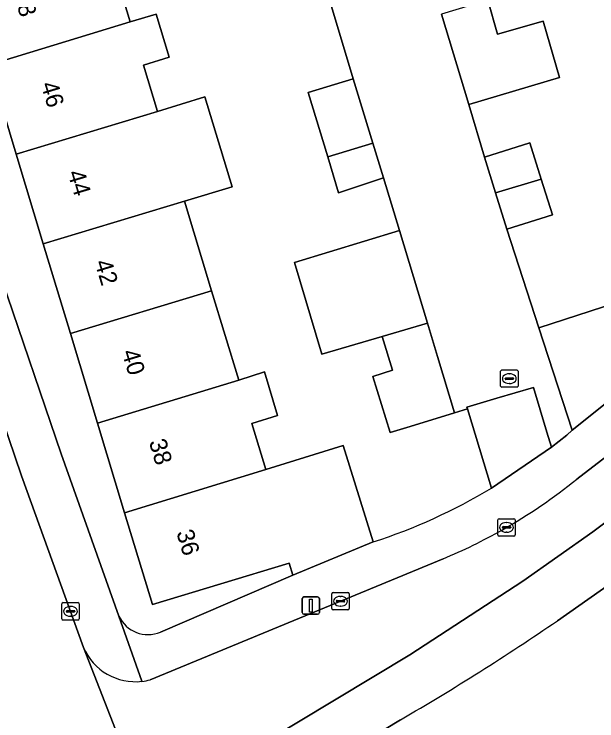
# Model space of a CAD drawing. Extents: x 157767 to 159172, y 387839 to 389425.
# Drawn here: x 158510.66 to 158544.29, y 388390.57 to 388431.32 of the extents above; entities that cross this region are included whole.
import ezdxf

# ---------------------------------------------------------------- set-up
doc = ezdxf.new("R2010")
doc.units = 0
for name, color, linetype in [('IMGEO_Erf', 7, 'Continuous'), ('IMGEO_Fietspad_gesloten', 7, 'Continuous'), ('IMGEO_Groenvoorziening', 7, 'Continuous'), ('IMGEO_Kolk', 7, 'Continuous'), ('IMGEO_Lichtmast', 7, 'Continuous'), ('IMGEO_Muur', 7, 'Continuous'), ('IMGEO_Pand', 7, 'Continuous'), ('IMGEO_Pand_nummerreeks', 7, 'Continuous'), ('IMGEO_Rijbaan_lokaal_open', 7, 'Continuous'), ('IMGEO_Rioolput', 7, 'Continuous'), ('IMGEO_Voetpad_open', 7, 'Continuous')]:
    doc.layers.add(name, color=color, linetype=linetype)

msp = doc.modelspace()

# ---------------------------------------------------------------- linework, layer by layer
at = {"layer": 'IMGEO_Erf'}
for points in [[(158537.993, 388432.125), (158538.549, 388430.159), (158541.196, 388430.907), (158542.133, 388427.673), (158536.902, 388426.102), (158537.807, 388423.081), (158540.419, 388423.905), (158541.079, 388421.808), (158541.728, 388419.744), (158539.099, 388418.914), (158540.951, 388413.222), (158546.867, 388415.146), (158548.773, 388412.037), (158551.056, 388413.805), (158569.875, 388428.384), (158559.44, 388462.588)], [(158515.806, 388436.036), (158517.367, 388430.87), (158518.851, 388431.319)], [(158519.106, 388395.69), (158526.739, 388398.965), (158526.527, 388399.663), (158518.641, 388397.271), (158517.04, 388402.557), (158515.473, 388407.735), (158513.908, 388412.902), (158512.344, 388418.069), (158510.779, 388423.237), (158509.215, 388428.404), (158507.65, 388433.572)], [(158538.213, 388403.994), (158536.827, 388408.553), (158536.082, 388408.326), (158533.514, 388407.547), (158532.372, 388407.191), (158531.363, 388410.427), (158532.505, 388410.783), (158531.896, 388412.736), (158528.414, 388411.707), (158526.849, 388417.005), (158532.893, 388418.838), (158531.971, 388421.879), (158529.391, 388421.014), (158528.762, 388423.082), (158527.629, 388426.804), (158530.236, 388427.595), (158528.867, 388432.156)], [(158518.851, 388431.319), (158519.605, 388428.829), (158518.12, 388428.379), (158518.928, 388425.704), (158521.674, 388426.548), (158523.243, 388421.371), (158520.489, 388420.537), (158522.05, 388415.371), (158523.626, 388410.21), (158525.103, 388410.684), (158525.864, 388408.169), (158524.38, 388407.72), (158525.187, 388405.054), (158529.658, 388406.443), (158531.387, 388400.882)], [(158509.976, 388415.969), (158513.383, 388405.964), (158516.71, 388396.61)]]:
    msp.add_lwpolyline(points, dxfattribs=at)
for centre, radius, start, end in [((158521.145, 388432.389), 33.13, 288.0075, 301.0094), ((158518.387, 388397.398), 1.853, 205.1631, 292.826)]:
    msp.add_arc(centre, radius, start, end, dxfattribs=at)
at = {"layer": 'IMGEO_Fietspad_gesloten'}
for points in [[(158520.642, 388386.656), (158533.491, 388394.369), (158540.023, 388398.619), (158544.054, 388401.469), (158545.756, 388402.727), (158556.877, 388411.353), (158604.077, 388448.361), (158612.35, 388454.746)], [(158607.672, 388454.811), (158547.311, 388407.72), (158543.134, 388404.513)], [(158535.415, 388399.907), (158518.519, 388392.939)], [(158514.663, 388394.802), (158519.147, 388383.327)]]:
    msp.add_lwpolyline(points, dxfattribs=at)
for centre, radius, start, end in [((158523.283, 388429.022), 31.54, 299.5744, 309.0069), ((158523.296, 388428.963), 31.482, 292.6403, 299.6054), ((158517.662, 388396.089), 3.264, 203.2253, 276.6255), ((158517.67, 388396.07), 3.245, 276.5307, 285.1695)]:
    msp.add_arc(centre, radius, start, end, dxfattribs=at)
at = {"layer": 'IMGEO_Groenvoorziening'}
for points in [[(158530.768, 388363.248), (158543.035, 388340.593), (158549.535, 388344.602), (158567.494, 388355.736), (158571.846, 388358.513), (158569.211, 388362.815), (158578.473, 388368.741), (158565.751, 388389.116), (158563.588, 388392.373), (158555.102, 388405.937), (158555.065, 388406.169), (158549.599, 388401.902), (158546.429, 388399.427), (158542.011, 388396.34)], [(158532.969, 388390.628), (158523.564, 388384.954)]]:
    msp.add_lwpolyline(points, dxfattribs=at)
msp.add_arc((158457.737, 388519.732), 149.425, 300.23045, 304.33228, dxfattribs=at)
at = {"layer": 'IMGEO_Kolk'}
for p, q in [((158538.58, 388401.298), (158538.58, 388402.15)), ((158538.655, 388402.224), (158539.507, 388402.224)), ((158539.068, 388402.004), (158539.093, 388402.004)), ((158539.581, 388402.15), (158539.581, 388401.298)), ((158538.839, 388401.718), (158538.839, 388401.73)), ((158539.277, 388401.681), (158538.879, 388401.681)), ((158538.882, 388401.767), (158539.28, 388401.767)), ((158539.323, 388401.73), (158539.323, 388401.718)), ((158539.507, 388401.224), (158538.655, 388401.224)), ((158539.091, 388401.444), (158539.066, 388401.444)), ((158528.996, 388397.04), (158528.996, 388397.892)), ((158529.071, 388397.966), (158529.923, 388397.966)), ((158529.997, 388397.892), (158529.997, 388397.04)), ((158529.255, 388397.46), (158529.255, 388397.472)), ((158529.693, 388397.423), (158529.295, 388397.423)), ((158529.298, 388397.509), (158529.696, 388397.509)), ((158529.484, 388397.746), (158529.509, 388397.746)), ((158529.739, 388397.472), (158529.739, 388397.46)), ((158513.421, 388396.457), (158513.421, 388397.309)), ((158513.496, 388397.383), (158514.348, 388397.383)), ((158513.909, 388397.163), (158513.934, 388397.163)), ((158514.422, 388397.309), (158514.422, 388396.457)), ((158529.507, 388397.186), (158529.482, 388397.186)), ((158513.68, 388396.877), (158513.68, 388396.889)), ((158514.118, 388396.84), (158513.72, 388396.84)), ((158513.723, 388396.926), (158514.121, 388396.926)), ((158513.932, 388396.603), (158513.907, 388396.603)), ((158514.164, 388396.889), (158514.164, 388396.877)), ((158529.923, 388396.966), (158529.071, 388396.966)), ((158514.348, 388396.383), (158513.496, 388396.383))]:
    msp.add_line(p, q, dxfattribs=at)
for points in [[(158538.58, 388401.298), (158538.58, 388402.15)], [(158538.655, 388402.224), (158539.507, 388402.224)], [(158539.581, 388402.15), (158539.581, 388401.298)], [(158539.507, 388401.224), (158538.655, 388401.224)], [(158528.996, 388397.04), (158528.996, 388397.892)], [(158529.071, 388397.966), (158529.923, 388397.966)], [(158529.997, 388397.892), (158529.997, 388397.04)], [(158513.421, 388396.457), (158513.421, 388397.309)], [(158513.496, 388397.383), (158514.348, 388397.383)], [(158514.422, 388397.309), (158514.422, 388396.457)], [(158529.923, 388396.966), (158529.071, 388396.966)], [(158514.348, 388396.383), (158513.496, 388396.383)]]:
    msp.add_lwpolyline(points, dxfattribs=at)
for centre, radius, start, end in [((158538.657, 388402.148), 0.0765, 91.552, 178.448), ((158538.657, 388402.148), 0.0765, 91.552, 178.448), ((158539.505, 388402.148), 0.0765, 1.552, 88.448), ((158539.505, 388402.148), 0.0765, 1.552, 88.448), ((158538.879, 388401.727), 0.0403, 85.8775, 175.7526), ((158538.876, 388401.717), 0.0366, 178.938, 274.7102), ((158539.28, 388401.724), 0.043, 264.8664, 352.4533), ((158539.284, 388401.729), 0.0386, 1.7309, 96.639), ((158538.657, 388401.3), 0.0765, 181.552, 268.448), ((158538.657, 388401.3), 0.0765, 181.552, 268.448), ((158539.505, 388401.3), 0.0765, 271.552, 358.448), ((158539.505, 388401.3), 0.0765, 271.552, 358.448), ((158529.073, 388397.89), 0.0765, 91.552, 178.448), ((158529.073, 388397.89), 0.0765, 91.552, 178.448), ((158529.921, 388397.89), 0.0765, 1.552, 88.448), ((158529.921, 388397.89), 0.0765, 1.552, 88.448), ((158529.295, 388397.469), 0.0403, 85.8775, 175.7526), ((158529.292, 388397.459), 0.0366, 178.938, 274.7102), ((158529.696, 388397.466), 0.043, 264.8664, 352.4533), ((158529.7, 388397.471), 0.0386, 1.7309, 96.639), ((158513.498, 388397.307), 0.0765, 91.552, 178.448), ((158513.498, 388397.307), 0.0765, 91.552, 178.448), ((158514.346, 388397.307), 0.0765, 1.552, 88.448), ((158514.346, 388397.307), 0.0765, 1.552, 88.448), ((158529.073, 388397.042), 0.0765, 181.552, 268.448), ((158529.073, 388397.042), 0.0765, 181.552, 268.448), ((158529.921, 388397.042), 0.0765, 271.552, 358.448), ((158529.921, 388397.042), 0.0765, 271.552, 358.448), ((158513.72, 388396.886), 0.0403, 85.8775, 175.7526), ((158513.717, 388396.876), 0.0366, 178.938, 274.7102), ((158514.121, 388396.883), 0.043, 264.8664, 352.4533), ((158514.125, 388396.888), 0.0386, 1.7309, 96.639), ((158513.498, 388396.459), 0.0765, 181.552, 268.448), ((158513.498, 388396.459), 0.0765, 181.552, 268.448), ((158514.346, 388396.459), 0.0765, 271.552, 358.448), ((158514.346, 388396.459), 0.0765, 271.552, 358.448)]:
    msp.add_arc(centre, radius, start, end, dxfattribs=at)
for centre, major_axis, ratio, start_param, end_param in [((158539.067, 388401.724), (-0.387, 0.002), 0.722429, 4.712389, 7.853982), ((158539.092, 388401.724), (-0.39, 0.002), 0.717154, 1.570796, 4.712389), ((158529.483, 388397.466), (-0.387, 0.002), 0.722429, 4.712389, 7.853982), ((158529.508, 388397.466), (-0.39, 0.002), 0.717154, 1.570796, 4.712389), ((158513.908, 388396.883), (-0.387, 0.002), 0.722429, 4.712389, 7.853982), ((158513.933, 388396.883), (-0.39, 0.002), 0.717154, 1.570796, 4.712389)]:
    msp.add_ellipse(centre, major_axis=major_axis, ratio=ratio, start_param=start_param, end_param=end_param, dxfattribs=at)
at = {"layer": 'IMGEO_Lichtmast'}
for p, q in [((158527.287, 388396.818), (158527.287, 388397.618)), ((158527.287, 388397.618), (158527.287, 388396.818)), ((158527.387, 388397.718), (158528.177, 388397.718)), ((158528.177, 388397.718), (158527.387, 388397.718)), ((158528.277, 388397.618), (158528.277, 388396.818)), ((158528.277, 388396.818), (158528.277, 388397.618)), ((158528.177, 388396.718), (158527.387, 388396.718)), ((158527.387, 388396.718), (158528.177, 388396.718))]:
    msp.add_line(p, q, dxfattribs=at)
msp.add_lwpolyline([(158527.707, 388397.593), (158527.857, 388397.593), (158527.857, 388396.843), (158527.707, 388396.843), (158527.707, 388397.593)], dxfattribs=at)
for centre, start, end in [((158527.387, 388397.618), 90, 180), ((158527.387, 388397.618), 90, 180), ((158528.177, 388397.618), 0, 90), ((158528.177, 388397.618), 360, 90), ((158527.387, 388396.818), 180, 270), ((158527.387, 388396.818), 180, 270), ((158528.177, 388396.818), 270, 0), ((158528.177, 388396.818), 270, 0)]:
    msp.add_arc(centre, 0.1, start, end, dxfattribs=at)
at = {"layer": 'IMGEO_Muur'}
msp.add_arc((158521.145, 388432.389), 33.13, 288.0075, 301.0094, dxfattribs=at)
at = {"layer": 'IMGEO_Pand'}
for points in [[(158509.215, 388428.404), (158517.367, 388430.87), (158515.806, 388436.036), (158507.65, 388433.572)], [(158537.993, 388432.125), (158535.334, 388431.321), (158536.902, 388426.102), (158542.133, 388427.673), (158541.196, 388430.907), (158538.549, 388430.159)], [(158509.215, 388428.404), (158510.779, 388423.237), (158518.928, 388425.704), (158518.12, 388428.379), (158519.605, 388428.829), (158518.851, 388431.319), (158517.367, 388430.87)], [(158530.236, 388427.595), (158527.629, 388426.804), (158528.762, 388423.082), (158531.363, 388423.882)], [(158510.779, 388423.237), (158512.344, 388418.069), (158520.489, 388420.537), (158523.243, 388421.371), (158521.674, 388426.548), (158518.928, 388425.704)], [(158538.45, 388421.007), (158541.079, 388421.808), (158540.419, 388423.905), (158537.807, 388423.081)], [(158528.762, 388423.082), (158529.391, 388421.014), (158531.971, 388421.879), (158531.363, 388423.882)], [(158538.45, 388421.007), (158539.099, 388418.914), (158541.728, 388419.744), (158541.079, 388421.808)], [(158522.05, 388415.371), (158520.489, 388420.537), (158512.344, 388418.069), (158513.908, 388412.902)], [(158532.893, 388418.838), (158526.849, 388417.005), (158528.414, 388411.707), (158531.896, 388412.736), (158534.511, 388413.505)], [(158522.05, 388415.371), (158513.908, 388412.902), (158515.473, 388407.735), (158523.626, 388410.21)], [(158542.868, 388407.325), (158548.773, 388412.037), (158546.867, 388415.146), (158540.951, 388413.222)], [(158534.511, 388413.505), (158531.896, 388412.736), (158532.505, 388410.783), (158531.363, 388410.427), (158532.372, 388407.191), (158533.514, 388407.547), (158536.082, 388408.326), (158535.098, 388411.569)], [(158525.187, 388405.054), (158524.38, 388407.72), (158525.864, 388408.169), (158525.103, 388410.684), (158523.626, 388410.21), (158515.473, 388407.735), (158517.04, 388402.557)], [(158541.41, 388407.221), (158540.629, 388409.797), (158538.513, 388409.17), (158536.794, 388408.661), (158536.827, 388408.553), (158538.213, 388403.994), (158541.675, 388406.347)], [(158525.187, 388405.054), (158517.04, 388402.557), (158518.641, 388397.271), (158526.527, 388399.663), (158526.739, 388398.965), (158531.387, 388400.882), (158529.658, 388406.443)]]:
    msp.add_lwpolyline(points, close=True, dxfattribs=at)
at = {"layer": 'IMGEO_Rijbaan_lokaal_open'}
for points in [[(158528.867, 388432.156), (158530.236, 388427.595), (158531.363, 388423.882), (158531.971, 388421.879), (158532.893, 388418.838), (158534.511, 388413.505), (158535.098, 388411.569), (158536.082, 388408.326), (158536.827, 388408.553), (158536.794, 388408.661), (158538.513, 388409.17), (158540.629, 388409.797), (158541.41, 388407.221), (158541.675, 388406.347), (158542.555, 388407.045), (158542.868, 388407.325), (158540.951, 388413.222), (158539.099, 388418.914), (158538.45, 388421.007), (158537.807, 388423.081), (158536.902, 388426.102), (158535.334, 388431.321)], [(158524.959, 388369.576), (158520.52, 388379.92), (158519.147, 388383.327), (158514.663, 388394.802), (158511.08, 388404.7), (158508.046, 388413.599)]]:
    msp.add_lwpolyline(points, dxfattribs=at)
at = {"layer": 'IMGEO_Rioolput'}
for p, q in [((158538.74, 388409.874), (158538.74, 388410.726)), ((158538.815, 388410.8), (158539.667, 388410.8)), ((158539.228, 388410.58), (158539.253, 388410.58)), ((158539.741, 388410.726), (158539.741, 388409.874)), ((158538.999, 388410.294), (158538.999, 388410.306)), ((158539.437, 388410.257), (158539.039, 388410.257)), ((158539.042, 388410.343), (158539.44, 388410.343)), ((158539.483, 388410.306), (158539.483, 388410.294)), ((158539.667, 388409.8), (158538.815, 388409.8)), ((158539.251, 388410.02), (158539.226, 388410.02))]:
    msp.add_line(p, q, dxfattribs=at)
for points in [[(158538.74, 388409.874), (158538.74, 388410.726)], [(158538.815, 388410.8), (158539.667, 388410.8)], [(158539.741, 388410.726), (158539.741, 388409.874)], [(158539.667, 388409.8), (158538.815, 388409.8)]]:
    msp.add_lwpolyline(points, dxfattribs=at)
for centre, radius, start, end in [((158538.817, 388410.724), 0.0765, 91.552, 178.448), ((158538.817, 388410.724), 0.0765, 91.552, 178.448), ((158539.665, 388410.724), 0.0765, 1.552, 88.448), ((158539.665, 388410.724), 0.0765, 1.552, 88.448), ((158539.039, 388410.303), 0.0403, 85.8775, 175.7526), ((158539.036, 388410.293), 0.0366, 178.938, 274.7102), ((158539.44, 388410.3), 0.043, 264.8664, 352.4533), ((158539.444, 388410.305), 0.0386, 1.7309, 96.639), ((158538.817, 388409.876), 0.0765, 181.552, 268.448), ((158538.817, 388409.876), 0.0765, 181.552, 268.448), ((158539.665, 388409.876), 0.0765, 271.552, 358.448), ((158539.665, 388409.876), 0.0765, 271.552, 358.448)]:
    msp.add_arc(centre, radius, start, end, dxfattribs=at)
for centre, major_axis, ratio, start_param, end_param in [((158539.227, 388410.3), (-0.387, 0.002), 0.722429, 4.712389, 7.853982), ((158539.252, 388410.3), (-0.39, 0.002), 0.717154, 1.570796, 4.712389)]:
    msp.add_ellipse(centre, major_axis=major_axis, ratio=ratio, start_param=start_param, end_param=end_param, dxfattribs=at)
at = {"layer": 'IMGEO_Voetpad_open'}
for points in [[(158640.139, 388484.721), (158644.809, 388489.749), (158643.351, 388491.453), (158640.35, 388488.498), (158631.562, 388479.175), (158629.613, 388477.098), (158623.335, 388470.914), (158618.4, 388466.48), (158613.32, 388462.213), (158597.911, 388450.189), (158595.873, 388448.598), (158591.218, 388444.966), (158584.771, 388440.019), (158580.59, 388436.753), (158576.416, 388433.493), (158569.875, 388428.384), (158551.056, 388413.805), (158548.773, 388412.037), (158542.868, 388407.325), (158542.555, 388407.045), (158541.675, 388406.347), (158538.213, 388403.994)], [(158542.011, 388396.34), (158546.429, 388399.427), (158549.599, 388401.902), (158555.065, 388406.169), (158586.296, 388430.551), (158593.331, 388419.346), (158612.857, 388388.082), (158614.559, 388385.365), (158616.031, 388386.273), (158601.024, 388410.197), (158593.275, 388422.284), (158587.422, 388431.43), (158587.816, 388431.738), (158618.904, 388456.008), (158625.579, 388461.577), (158629.121, 388464.777)], [(158612.35, 388454.746), (158604.077, 388448.361), (158556.877, 388411.353), (158545.756, 388402.727), (158544.054, 388401.469), (158540.023, 388398.619), (158533.491, 388394.369), (158520.642, 388386.656), (158522.36, 388382.204)], [(158543.134, 388404.513), (158547.311, 388407.72), (158607.672, 388454.811)], [(158506.294, 388418.96), (158508.046, 388413.599), (158511.08, 388404.7), (158514.663, 388394.802)], [(158518.039, 388392.847), (158516.71, 388396.61), (158513.383, 388405.964), (158509.976, 388415.969)], [(158531.387, 388400.882), (158526.739, 388398.965), (158519.106, 388395.69)], [(158518.519, 388392.939), (158535.415, 388399.907)], [(158516.71, 388396.61), (158518.039, 388392.847)], [(158523.564, 388384.954), (158532.969, 388390.628)]]:
    msp.add_lwpolyline(points, dxfattribs=at)
for centre, radius, start, end in [((158523.283, 388429.022), 31.54, 299.5744, 309.0069), ((158521.145, 388432.389), 33.13, 288.0075, 301.0094), ((158523.296, 388428.963), 31.482, 292.6403, 299.6054), ((158518.387, 388397.398), 1.853, 205.1631, 292.826), ((158457.737, 388519.732), 149.425, 300.23045, 304.33228), ((158517.662, 388396.089), 3.264, 203.2253, 276.6255), ((158517.67, 388396.07), 3.245, 276.5307, 285.1695)]:
    msp.add_arc(centre, radius, start, end, dxfattribs=at)

# ---------------------------------------------------------------- texts
at = {"layer": 'IMGEO_Pand_nummerreeks'}
for s, rotation, p in [('48', 286.8476, (158510.607, 388432.504)), ('46', 286.845, (158512.19, 388427.273)), ('44', 286.8476, (158513.735, 388422.172)), ('42', 286.8405, (158515.298, 388417.01)), ('40', 286.8507, (158516.864, 388411.834)), ('38', 286.8372, (158518.431, 388406.661)), ('36', 286.8503, (158520.014, 388401.433))]:
    msp.add_text(s, height=1, rotation=rotation, dxfattribs=at).set_placement(p)

doc.saveas('drawing.dxf')
